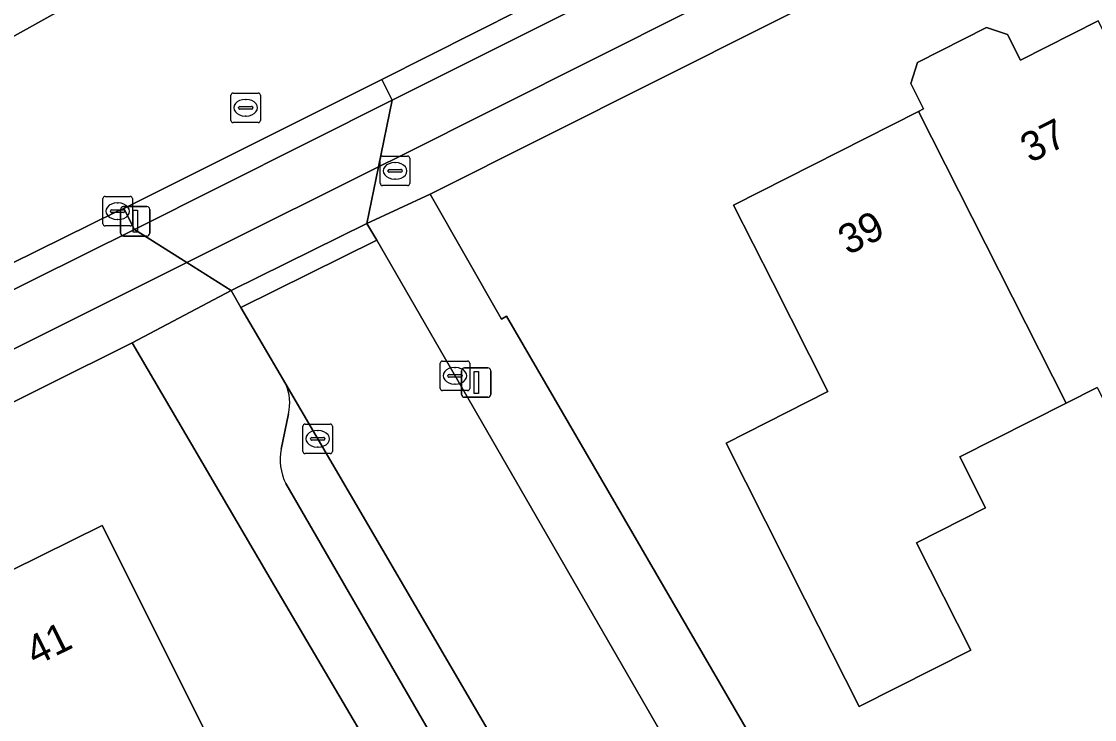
# Model space of a CAD drawing. Extents: x 157320 to 158835, y 386650 to 388491.
# Drawn here: x 157557.12 to 157593.51, y 387612.62 to 387636.29 of the extents above; entities that cross this region are included whole.
import ezdxf

# ---------------------------------------------------------------- set-up
doc = ezdxf.new("R2010")
doc.units = 0
for name, color, linetype in [('IMGEO_Berm_open', 7, 'Continuous'), ('IMGEO_Brandkraan', 7, 'Continuous'), ('IMGEO_Erf', 7, 'Continuous'), ('IMGEO_Fietspad_open', 7, 'Continuous'), ('IMGEO_Kolk', 7, 'Continuous'), ('IMGEO_Lichtmast', 7, 'Continuous'), ('IMGEO_Pand', 7, 'Continuous'), ('IMGEO_Pand_nummerreeks', 7, 'Continuous'), ('IMGEO_Parkeervlak_open', 7, 'Continuous'), ('IMGEO_Rijbaan_lokaal_open', 7, 'Continuous'), ('IMGEO_Rioolput', 7, 'Continuous'), ('IMGEO_Voetpad_open', 7, 'Continuous')]:
    doc.layers.add(name, color=color, linetype=linetype)

msp = doc.modelspace()

# ---------------------------------------------------------------- linework, layer by layer
at = {"layer": 'IMGEO_Berm_open'}
for points in [[(157586.607, 387643), (157582.123, 387640.749), (157577.438, 387638.409), (157574.054, 387636.702), (157569.341, 387634.325), (157569.697, 387633.623), (157597.83, 387647.706), (157616.763, 387657.23), (157637.927, 387667.851), (157666.428, 387682.154)], [(157550.724, 387624.167), (157560.959, 387629.234), (157560.593, 387629.947), (157560.385, 387629.858), (157556.766, 387628.078)]]:
    msp.add_lwpolyline(points, dxfattribs=at)
at = {"layer": 'IMGEO_Brandkraan'}
for p, q in [((157569.368, 387631.725), (157570.22, 387631.725)), ((157569.293, 387630.799), (157569.293, 387631.651)), ((157569.781, 387631.505), (157569.806, 387631.505)), ((157570.294, 387631.651), (157570.294, 387630.799)), ((157569.552, 387631.219), (157569.552, 387631.231)), ((157569.99, 387631.182), (157569.592, 387631.182)), ((157569.595, 387631.268), (157569.993, 387631.268)), ((157570.036, 387631.231), (157570.036, 387631.219)), ((157570.22, 387630.725), (157569.368, 387630.725)), ((157569.804, 387630.945), (157569.779, 387630.945))]:
    msp.add_line(p, q, dxfattribs=at)
for points in [[(157569.368, 387631.725), (157570.22, 387631.725)], [(157569.293, 387630.799), (157569.293, 387631.651)], [(157570.294, 387631.651), (157570.294, 387630.799)], [(157570.22, 387630.725), (157569.368, 387630.725)]]:
    msp.add_lwpolyline(points, dxfattribs=at)
for centre, radius, start, end in [((157569.37, 387631.649), 0.0765, 91.552, 178.448), ((157569.37, 387631.649), 0.0765, 91.552, 178.448), ((157570.218, 387631.649), 0.0765, 1.552, 88.448), ((157570.218, 387631.649), 0.0765, 1.552, 88.448), ((157569.592, 387631.228), 0.0403, 85.8775, 175.7526), ((157569.589, 387631.218), 0.0366, 178.938, 274.7102), ((157569.993, 387631.225), 0.043, 264.8664, 352.4533), ((157569.997, 387631.23), 0.0386, 1.7309, 96.639), ((157569.37, 387630.801), 0.0765, 181.552, 268.448), ((157569.37, 387630.801), 0.0765, 181.552, 268.448), ((157570.218, 387630.801), 0.0765, 271.552, 358.448), ((157570.218, 387630.801), 0.0765, 271.552, 358.448)]:
    msp.add_arc(centre, radius, start, end, dxfattribs=at)
for centre, major_axis, ratio, start_param, end_param in [((157569.78, 387631.225), (-0.387, 0.002), 0.722429, 4.712389, 7.853982), ((157569.805, 387631.225), (-0.39, 0.002), 0.717154, 1.570796, 4.712389)]:
    msp.add_ellipse(centre, major_axis=major_axis, ratio=ratio, start_param=start_param, end_param=end_param, dxfattribs=at)
at = {"layer": 'IMGEO_Erf'}
for points in [[(157691.95, 387619.773), (157696.06, 387616.975), (157697.238, 387618.697), (157707.692, 387624.565), (157709.303, 387625.45), (157695.172, 387652.085), (157692.4, 387657.299), (157692.336, 387657.419), (157689.915, 387661.997), (157689.894, 387662.037), (157688.503, 387664.651), (157680.127, 387680.393), (157678.819, 387682.868), (157676.207, 387683.552), (157665.792, 387678.165), (157639.374, 387664.995), (157633.991, 387662.311), (157634.079, 387662.144), (157617.129, 387653.586), (157570.984, 387630.438), (157573.399, 387626.195), (157573.576, 387626.3), (157595.2, 387589.106)], [(157593.601, 387623.879), (157592.556, 387623.351), (157588.948, 387621.527), (157589.82, 387619.801), (157587.478, 387618.617), (157589.319, 387614.973), (157585.531, 387613.059), (157583.69, 387616.703), (157581.017, 387621.993), (157584.471, 387623.739), (157582.602, 387627.437), (157581.273, 387630.067), (157587.544, 387633.236), (157587.717, 387633.324), (157587.28, 387634.19), (157587.514, 387634.902), (157589.851, 387636.083), (157590.563, 387635.849), (157591, 387634.983), (157593.632, 387636.313)], [(157615.927, 387559.839), (157611.374, 387562.193), (157605.111, 387565.47), (157601.282, 387567.578), (157591.851, 387572.768), (157565.719, 387617.13), (157560.875, 387625.389), (157552.086, 387621.025), (157523.261, 387606.675), (157516.796, 387603.48), (157517.241, 387602.962), (157517.52, 387602.638), (157562.957, 387552.907), (157563.938, 387551.687), (157578.677, 387533.351), (157589.022, 387521.485)]]:
    msp.add_lwpolyline(points, dxfattribs=at)
msp.add_lwpolyline([(157555.215, 387606.486), (157552.713, 387611.421), (157552.103, 387612.624), (157554.807, 387613.947), (157553.681, 387616.145), (157559.863, 387619.203), (157564.017, 387610.895)], close=True, dxfattribs=at)
at = {"layer": 'IMGEO_Fietspad_open'}
for points in [[(157638.747, 387666.244), (157666.647, 387680.247), (157675.661, 387684.73), (157674.827, 387686.387), (157672.423, 387685.176), (157666.428, 387682.154), (157637.927, 387667.851), (157616.763, 387657.23), (157597.83, 387647.706), (157569.697, 387633.623), (157569.232, 387631.358), (157569.945, 387631.713)], [(157569.232, 387631.358), (157569.697, 387633.623), (157560.959, 387629.234), (157562.729, 387628.115), (157563.551, 387628.524)], [(157562.729, 387628.115), (157560.959, 387629.234), (157550.724, 387624.167), (157521.688, 387609.683), (157513.079, 387605.421), (157500, 387598.947), (157498.446, 387598.178), (157498.085, 387598.904), (157492.946, 387596.358), (157493.349, 387595.59), (157485.776, 387591.849), (157486.565, 387590.235), (157500, 387596.925), (157501.066, 387597.456), (157514.23, 387603.984), (157522.473, 387608.072), (157552.115, 387622.822)]]:
    msp.add_lwpolyline(points, close=True, dxfattribs=at)
at = {"layer": 'IMGEO_Kolk'}
for p, q in [((157559.885, 387629.431), (157559.885, 387630.283)), ((157559.96, 387630.357), (157560.812, 387630.357)), ((157560.886, 387630.283), (157560.886, 387629.431)), ((157560.187, 387629.9), (157560.585, 387629.9)), ((157560.373, 387630.137), (157560.398, 387630.137)), ((157560.144, 387629.851), (157560.144, 387629.863)), ((157560.582, 387629.814), (157560.184, 387629.814)), ((157560.396, 387629.577), (157560.371, 387629.577)), ((157560.628, 387629.863), (157560.628, 387629.851)), ((157560.812, 387629.357), (157559.96, 387629.357)), ((157571.4, 387624.776), (157572.252, 387624.776)), ((157571.325, 387623.85), (157571.325, 387624.702)), ((157571.813, 387624.556), (157571.838, 387624.556)), ((157572.326, 387624.702), (157572.326, 387623.85)), ((157571.584, 387624.27), (157571.584, 387624.282)), ((157572.022, 387624.233), (157571.624, 387624.233)), ((157571.627, 387624.319), (157572.025, 387624.319)), ((157572.068, 387624.282), (157572.068, 387624.27)), ((157572.252, 387623.776), (157571.4, 387623.776)), ((157571.836, 387623.996), (157571.811, 387623.996)), ((157566.745, 387622.639), (157567.597, 387622.639)), ((157566.67, 387621.713), (157566.67, 387622.565)), ((157567.158, 387622.419), (157567.183, 387622.419)), ((157567.671, 387622.565), (157567.671, 387621.713)), ((157566.929, 387622.133), (157566.929, 387622.145)), ((157567.367, 387622.096), (157566.969, 387622.096)), ((157566.972, 387622.182), (157567.37, 387622.182)), ((157567.413, 387622.145), (157567.413, 387622.133)), ((157567.597, 387621.639), (157566.745, 387621.639)), ((157567.181, 387621.859), (157567.156, 387621.859))]:
    msp.add_line(p, q, dxfattribs=at)
for points in [[(157559.885, 387629.431), (157559.885, 387630.283)], [(157559.96, 387630.357), (157560.812, 387630.357)], [(157560.886, 387630.283), (157560.886, 387629.431)], [(157560.812, 387629.357), (157559.96, 387629.357)], [(157571.4, 387624.776), (157572.252, 387624.776)], [(157571.325, 387623.85), (157571.325, 387624.702)], [(157572.326, 387624.702), (157572.326, 387623.85)], [(157572.252, 387623.776), (157571.4, 387623.776)], [(157566.745, 387622.639), (157567.597, 387622.639)], [(157566.67, 387621.713), (157566.67, 387622.565)], [(157567.671, 387622.565), (157567.671, 387621.713)], [(157567.597, 387621.639), (157566.745, 387621.639)]]:
    msp.add_lwpolyline(points, dxfattribs=at)
for centre, radius, start, end in [((157559.962, 387630.281), 0.0765, 91.552, 178.448), ((157559.962, 387630.281), 0.0765, 91.552, 178.448), ((157560.81, 387630.281), 0.0765, 1.552, 88.448), ((157560.81, 387630.281), 0.0765, 1.552, 88.448), ((157560.184, 387629.86), 0.0403, 85.8775, 175.7526), ((157560.589, 387629.862), 0.0386, 1.7309, 96.639), ((157560.181, 387629.85), 0.0366, 178.938, 274.7102), ((157560.585, 387629.857), 0.043, 264.8664, 352.4533), ((157559.962, 387629.433), 0.0765, 181.552, 268.448), ((157559.962, 387629.433), 0.0765, 181.552, 268.448), ((157560.81, 387629.433), 0.0765, 271.552, 358.448), ((157560.81, 387629.433), 0.0765, 271.552, 358.448), ((157571.402, 387624.7), 0.0765, 91.552, 178.448), ((157571.402, 387624.7), 0.0765, 91.552, 178.448), ((157572.25, 387624.7), 0.0765, 1.552, 88.448), ((157572.25, 387624.7), 0.0765, 1.552, 88.448), ((157571.624, 387624.279), 0.0403, 85.8775, 175.7526), ((157571.621, 387624.269), 0.0366, 178.938, 274.7102), ((157572.025, 387624.276), 0.043, 264.8664, 352.4533), ((157572.029, 387624.281), 0.0386, 1.7309, 96.639), ((157571.402, 387623.852), 0.0765, 181.552, 268.448), ((157571.402, 387623.852), 0.0765, 181.552, 268.448), ((157572.25, 387623.852), 0.0765, 271.552, 358.448), ((157572.25, 387623.852), 0.0765, 271.552, 358.448), ((157566.747, 387622.563), 0.0765, 91.552, 178.448), ((157566.747, 387622.563), 0.0765, 91.552, 178.448), ((157567.595, 387622.563), 0.0765, 1.552, 88.448), ((157567.595, 387622.563), 0.0765, 1.552, 88.448), ((157566.969, 387622.142), 0.0403, 85.8775, 175.7526), ((157566.966, 387622.132), 0.0366, 178.938, 274.7102), ((157567.37, 387622.139), 0.043, 264.8664, 352.4533), ((157567.374, 387622.144), 0.0386, 1.7309, 96.639), ((157566.747, 387621.715), 0.0765, 181.552, 268.448), ((157566.747, 387621.715), 0.0765, 181.552, 268.448), ((157567.595, 387621.715), 0.0765, 271.552, 358.448), ((157567.595, 387621.715), 0.0765, 271.552, 358.448)]:
    msp.add_arc(centre, radius, start, end, dxfattribs=at)
for centre, major_axis, ratio, start_param, end_param in [((157560.372, 387629.857), (-0.387, 0.002), 0.722429, 4.712389, 7.853982), ((157560.397, 387629.857), (-0.39, 0.002), 0.717154, 1.570796, 4.712389), ((157571.812, 387624.276), (-0.387, 0.002), 0.722429, 4.712389, 7.853982), ((157571.837, 387624.276), (-0.39, 0.002), 0.717154, 1.570796, 4.712389), ((157567.157, 387622.139), (-0.387, 0.002), 0.722429, 4.712389, 7.853982), ((157567.182, 387622.139), (-0.39, 0.002), 0.717154, 1.570796, 4.712389)]:
    msp.add_ellipse(centre, major_axis=major_axis, ratio=ratio, start_param=start_param, end_param=end_param, dxfattribs=at)
at = {"layer": 'IMGEO_Lichtmast'}
for p, q in [((157560.487, 387629.116), (157560.487, 387629.916)), ((157560.487, 387629.916), (157560.487, 387629.116)), ((157560.587, 387630.016), (157561.377, 387630.016)), ((157561.377, 387630.016), (157560.587, 387630.016)), ((157561.477, 387629.916), (157561.477, 387629.116)), ((157561.477, 387629.116), (157561.477, 387629.916)), ((157561.377, 387629.016), (157560.587, 387629.016)), ((157560.587, 387629.016), (157561.377, 387629.016)), ((157572.05, 387623.646), (157572.05, 387624.446)), ((157572.05, 387624.446), (157572.05, 387623.646)), ((157572.15, 387624.546), (157572.94, 387624.546)), ((157572.94, 387624.546), (157572.15, 387624.546)), ((157573.04, 387624.446), (157573.04, 387623.646)), ((157573.04, 387623.646), (157573.04, 387624.446)), ((157572.94, 387623.546), (157572.15, 387623.546)), ((157572.15, 387623.546), (157572.94, 387623.546))]:
    msp.add_line(p, q, dxfattribs=at)
for points in [[(157560.907, 387629.891), (157561.057, 387629.891), (157561.057, 387629.141), (157560.907, 387629.141), (157560.907, 387629.891)], [(157572.47, 387624.421), (157572.62, 387624.421), (157572.62, 387623.671), (157572.47, 387623.671), (157572.47, 387624.421)]]:
    msp.add_lwpolyline(points, dxfattribs=at)
for centre, start, end in [((157560.587, 387629.916), 90, 180), ((157560.587, 387629.916), 90, 180), ((157561.377, 387629.916), 0, 90), ((157561.377, 387629.916), 360, 90), ((157560.587, 387629.116), 180, 270), ((157560.587, 387629.116), 180, 270), ((157561.377, 387629.116), 270, 0), ((157561.377, 387629.116), 270, 0), ((157572.15, 387624.446), 90, 180), ((157572.15, 387624.446), 90, 180), ((157572.94, 387624.446), 0, 90), ((157572.94, 387624.446), 360, 90), ((157572.15, 387623.646), 180, 270), ((157572.15, 387623.646), 180, 270), ((157572.94, 387623.646), 270, 0), ((157572.94, 387623.646), 270, 0)]:
    msp.add_arc(centre, 0.1, start, end, dxfattribs=at)
at = {"layer": 'IMGEO_Pand'}
for points in [[(157605.61, 387621.392), (157600.33, 387631.799), (157596.812, 387630.021), (157595.005, 387633.597), (157593.632, 387636.313), (157591, 387634.983), (157590.563, 387635.849), (157589.851, 387636.083), (157587.514, 387634.902), (157587.28, 387634.19), (157587.717, 387633.324), (157587.544, 387633.236), (157592.556, 387623.351), (157593.601, 387623.879), (157595.183, 387620.749), (157597.737, 387620.18), (157600.35, 387621.501), (157601.464, 387619.297)], [(157592.556, 387623.351), (157587.544, 387633.236), (157581.273, 387630.067), (157582.602, 387627.437), (157584.471, 387623.739), (157581.017, 387621.993), (157583.69, 387616.703), (157585.531, 387613.059), (157589.319, 387614.973), (157587.478, 387618.617), (157589.82, 387619.801), (157588.948, 387621.527)], [(157552.713, 387611.421), (157555.215, 387606.486), (157564.017, 387610.895), (157559.863, 387619.203), (157553.681, 387616.145), (157554.807, 387613.947), (157552.103, 387612.624)]]:
    msp.add_lwpolyline(points, close=True, dxfattribs=at)
at = {"layer": 'IMGEO_Parkeervlak_open'}
for points in [[(157579.379, 387601.234), (157577.059, 387605.232), (157566.086, 387623.997)], [(157566.177, 387622.985), (157565.93, 387621.793)], [(157566.089, 387620.624), (157576.38, 387602.845)]]:
    msp.add_lwpolyline(points, dxfattribs=at)
for centre, radius, start, end in [((157564.659, 387623.359), 1.563, 346.169, 24.1075), ((157567.712, 387621.44), 1.817, 168.7989, 206.6921)]:
    msp.add_arc(centre, radius, start, end, dxfattribs=at)
at = {"layer": 'IMGEO_Rijbaan_lokaal_open'}
for points in [[(157571.737, 387643.997), (157570.832, 387643.519), (157569.732, 387642.953), (157553.464, 387633.91), (157538.168, 387626.233), (157534.761, 387624.579), (157534.197, 387624.317)], [(157553.464, 387633.91), (157569.732, 387642.953)], [(157556.766, 387628.078), (157560.385, 387629.858), (157560.593, 387629.947), (157569.341, 387634.325), (157574.054, 387636.702)], [(157592.972, 387587.676), (157585.163, 387601.178), (157569.171, 387628.871), (157564.568, 387626.593), (157566.086, 387623.997), (157577.059, 387605.232), (157579.379, 387601.234), (157579.498, 387601.029), (157581.434, 387597.692), (157581.569, 387597.46), (157587.448, 387587.329), (157587.637, 387587.005), (157589.426, 387583.921), (157591.856, 387580.724), (157592.741, 387579.58)]]:
    msp.add_lwpolyline(points, dxfattribs=at)
for points in [[(157560.593, 387629.947), (157560.959, 387629.234), (157569.697, 387633.623), (157569.341, 387634.325)], [(157564.568, 387626.593), (157569.171, 387628.871), (157568.84, 387629.444), (157564.234, 387627.164)]]:
    msp.add_lwpolyline(points, close=True, dxfattribs=at)
at = {"layer": 'IMGEO_Rioolput'}
for p, q in [((157564.228, 387632.938), (157564.228, 387633.79)), ((157564.303, 387633.864), (157565.155, 387633.864)), ((157564.716, 387633.644), (157564.741, 387633.644)), ((157565.229, 387633.79), (157565.229, 387632.938)), ((157564.487, 387633.358), (157564.487, 387633.37)), ((157564.925, 387633.321), (157564.527, 387633.321)), ((157564.53, 387633.407), (157564.928, 387633.407)), ((157564.971, 387633.37), (157564.971, 387633.358)), ((157565.155, 387632.864), (157564.303, 387632.864)), ((157564.739, 387633.084), (157564.714, 387633.084))]:
    msp.add_line(p, q, dxfattribs=at)
for points in [[(157564.228, 387632.938), (157564.228, 387633.79)], [(157564.303, 387633.864), (157565.155, 387633.864)], [(157565.229, 387633.79), (157565.229, 387632.938)], [(157565.155, 387632.864), (157564.303, 387632.864)]]:
    msp.add_lwpolyline(points, dxfattribs=at)
for centre, radius, start, end in [((157564.305, 387633.788), 0.0765, 91.552, 178.448), ((157564.305, 387633.788), 0.0765, 91.552, 178.448), ((157565.153, 387633.788), 0.0765, 1.552, 88.448), ((157565.153, 387633.788), 0.0765, 1.552, 88.448), ((157564.527, 387633.367), 0.0403, 85.8775, 175.7526), ((157564.524, 387633.357), 0.0366, 178.938, 274.7102), ((157564.928, 387633.364), 0.043, 264.8664, 352.4533), ((157564.932, 387633.369), 0.0386, 1.7309, 96.639), ((157564.305, 387632.94), 0.0765, 181.552, 268.448), ((157564.305, 387632.94), 0.0765, 181.552, 268.448), ((157565.153, 387632.94), 0.0765, 271.552, 358.448), ((157565.153, 387632.94), 0.0765, 271.552, 358.448)]:
    msp.add_arc(centre, radius, start, end, dxfattribs=at)
for centre, major_axis, ratio, start_param, end_param in [((157564.715, 387633.364), (-0.387, 0.002), 0.722429, 4.712389, 7.853982), ((157564.74, 387633.364), (-0.39, 0.002), 0.717154, 1.570796, 4.712389)]:
    msp.add_ellipse(centre, major_axis=major_axis, ratio=ratio, start_param=start_param, end_param=end_param, dxfattribs=at)
at = {"layer": 'IMGEO_Voetpad_open'}
for points in [[(157675.661, 387684.73), (157666.647, 387680.247), (157638.747, 387666.244), (157569.945, 387631.713), (157569.232, 387631.358), (157568.84, 387629.444), (157570.984, 387630.438), (157617.129, 387653.586), (157634.079, 387662.144), (157633.991, 387662.311), (157639.374, 387664.995), (157665.792, 387678.165), (157676.207, 387683.552)], [(157573.576, 387626.3), (157573.399, 387626.195), (157570.984, 387630.438), (157568.84, 387629.444), (157569.171, 387628.871), (157585.163, 387601.178), (157592.972, 387587.676)], [(157502.531, 387596.428), (157515.247, 387602.714), (157516.796, 387603.48), (157523.261, 387606.675), (157552.086, 387621.025), (157560.875, 387625.389), (157564.234, 387627.164), (157562.729, 387628.115), (157552.115, 387622.822), (157522.473, 387608.072), (157514.23, 387603.984), (157501.066, 387597.456)], [(157566.086, 387623.997), (157564.568, 387626.593), (157564.234, 387627.164), (157560.875, 387625.389), (157565.719, 387617.13), (157591.851, 387572.768), (157601.282, 387567.578), (157605.111, 387565.47), (157611.374, 387562.193), (157615.927, 387559.839)], [(157595.2, 387589.106), (157573.576, 387626.3)], [(157565.93, 387621.793), (157566.177, 387622.985)], [(157576.38, 387602.845), (157566.089, 387620.624)]]:
    msp.add_lwpolyline(points, dxfattribs=at)
msp.add_lwpolyline([(157568.84, 387629.444), (157569.232, 387631.358), (157563.551, 387628.524), (157562.729, 387628.115), (157564.234, 387627.164)], close=True, dxfattribs=at)
for centre, radius, start, end in [((157564.659, 387623.359), 1.563, 346.169, 24.1075), ((157567.712, 387621.44), 1.817, 168.7989, 206.6921)]:
    msp.add_arc(centre, radius, start, end, dxfattribs=at)

# ---------------------------------------------------------------- texts
at = {"layer": 'IMGEO_Pand_nummerreeks'}
for s, rotation, p in [('37', 26.8088, (157591.33, 387631.475)), ('39', 26.8144, (157585.151, 387628.352)), ('41', 26.3217, (157557.588, 387614.418))]:
    msp.add_text(s, height=1, rotation=rotation, dxfattribs=at).set_placement(p)

doc.saveas('drawing.dxf')
